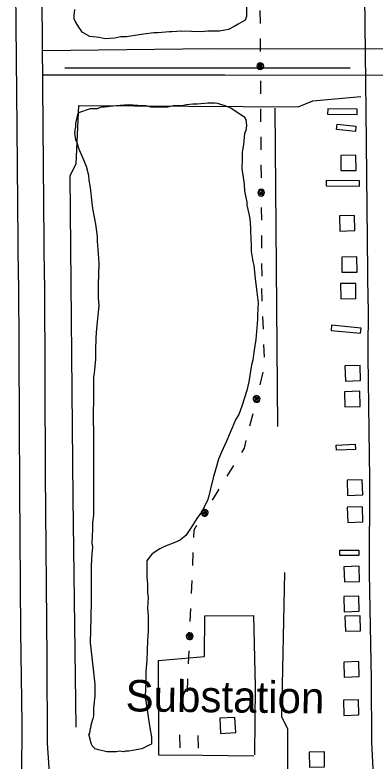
# Model space of a CAD drawing. Extents: x 3715084 to 3753216, y 488173 to 513963.
# Drawn here: x 3744682 to 3745633, y 500377 to 502348 of the extents above; entities that cross this region are included whole.
import ezdxf

# ---------------------------------------------------------------- set-up
doc = ezdxf.new("R2010")
doc.units = 0
for name, color, linetype in [('V-BLDG-OTLN', 7, 'Continuous'), ('V-GRID-MAJR', 7, 'Continuous'), ('V-ROAD-CNTR', 7, 'Continuous'), ('V-SITE-OTLN', 7, 'Continuous'), ('V-SITE-OTLN-IDEN', 7, 'Continuous'), ('V-SITE-VEGE', 7, 'Continuous'), ('V-TOPO-SHOR', 7, 'Continuous'), ('V-UTIL-LINE', 7, 'Continuous')]:
    doc.layers.add(name, color=color, linetype=linetype)

msp = doc.modelspace()

# ---------------------------------------------------------------- linework, layer by layer
at = {"layer": 'V-BLDG-OTLN'}
for points in [[(3745585.1, 502085), (3745585.3, 502099), (3745507.7, 502100.1), (3745507.5, 502086.1)], [(3745580.7, 502040.2), (3745530.9, 502045), (3745532.3, 502059), (3745582, 502054.1)], [(3745582.8, 501937.1), (3745582.3, 501977.1), (3745542.3, 501976.7), (3745542.8, 501936.7)], [(3745591.6, 501895.7), (3745591.7, 501909.7), (3745503.4, 501910.2), (3745503.4, 501896.2)], [(3745579.7, 501778.5), (3745578.5, 501818.5), (3745538.5, 501817.2), (3745539.7, 501777.2)], [(3745585.2, 501668.7), (3745584.8, 501708.7), (3745544.8, 501708.2), (3745545.2, 501668.3)], [(3745582.3, 501598.9), (3745581.9, 501638.9), (3745541.9, 501638.5), (3745542.3, 501598.5)], [(3745518.2, 501528.5), (3745516.8, 501514.6), (3745594.5, 501507.1), (3745595.8, 501521)], [(3745594.5, 501382.2), (3745593.3, 501422.2), (3745553.3, 501421), (3745554.5, 501381)], [(3745593.4, 501313.9), (3745592.2, 501353.9), (3745552.2, 501352.6), (3745553.4, 501312.7)], [(3745581.2, 501200.6), (3745531.2, 501198.1), (3745530.5, 501212.1), (3745580.4, 501214.6)], [(3745600.4, 501080.3), (3745599.1, 501120.3), (3745559.2, 501119), (3745560.4, 501079.1)], [(3745600.6, 501009.1), (3745599.4, 501049.1), (3745559.4, 501047.9), (3745560.7, 501007.9)], [(3745589.5, 500920.3), (3745539.5, 500920.4), (3745539.6, 500934.4), (3745589.6, 500934.3)], [(3745591.7, 500852), (3745590.5, 500892), (3745550.5, 500890.8), (3745551.8, 500850.8)], [(3745591.2, 500773.2), (3745590, 500813.2), (3745550, 500812), (3745551.3, 500772)], [(3745594.5, 500721.4), (3745593.3, 500761.3), (3745553.3, 500760.1), (3745554.6, 500720.1)], [(3745591.1, 500600.4), (3745589.8, 500640.3), (3745549.9, 500639.1), (3745551.1, 500599.1)], [(3745590.3, 500499.3), (3745589.1, 500539.3), (3745549.1, 500538.1), (3745550.4, 500498.1)], [(3745225.1, 500450.5), (3745265.1, 500452.6), (3745262.9, 500492.6), (3745223, 500490.4)], [(3745459.6, 500361.4), (3745499.6, 500362), (3745499, 500402), (3745459, 500401.4)]]:
    msp.add_lwpolyline(points, close=True, dxfattribs=at)
at = {"layer": 'V-GRID-MAJR'}
msp.add_spline([(3745765.6, 493921.1), (3745688, 499979.6), (3745610.5, 506040), (3745532.9, 512100.5), (3745532.9, 512102.4)], degree=3, dxfattribs=at)
at = {"layer": 'V-ROAD-CNTR'}
for points in [[(3745614.4, 501584.5), (3745609.3, 502094.9), (3745594.9, 503307.9)], [(3744760.2, 501647.7), (3744756.4, 502053.6), (3744748.8, 503046.6)], [(3744692, 501647.8), (3744688.4, 502051.3), (3744682.3, 502682.7)], [(3750937.5, 502331.6), (3750516.1, 502321.2), (3749662.2, 502298.8), (3748961.7, 502281.1), (3748474.7, 502267), (3748019.3, 502258.8), (3747405.6, 502256.7), (3746264.9, 502257.2), (3745199.4, 502258), (3744754.9, 502253.3)], [(3750938.3, 502263.7), (3750470.1, 502252.7), (3749253.5, 502218.2), (3748393.3, 502196), (3747817.7, 502188.3), (3747368.4, 502187.8), (3746917.3, 502187), (3745893.9, 502187.4), (3745236.7, 502188.9), (3744755.4, 502189.1)], [(3744692, 501647.8), (3744692.2, 501455.6), (3744694.3, 501095.2), (3744697.2, 500719.3), (3744700.3, 500477.9), (3744699.4, 500336.5)], [(3744760.2, 501647.7), (3744760.3, 501634.8), (3744762, 501135.9), (3744766.3, 500648.6), (3744767.2, 500424.7), (3744773.1, 500334)], [(3745614.4, 501584.6), (3745614.1, 501445), (3745617.7, 501123.1), (3745617.2, 500873.3), (3745622.1, 500593.4), (3745623.5, 500426.4), (3745625.9, 500374.4), (3745627.7, 500336.9), (3745627.6, 500302.1)]]:
    msp.add_lwpolyline(points, dxfattribs=at)
at = {"layer": 'V-SITE-OTLN'}
msp.add_lwpolyline([(3745313.1, 500390.2), (3745177.6, 500391.9), (3745062.5, 500393.5), (3745061.6, 500643.5), (3745182.3, 500653.6), (3745183.6, 500761.1), (3745312.3, 500761.9), (3745316.3, 500574), (3745314.3, 500394.1)], dxfattribs=at)
at = {"layer": 'V-SITE-VEGE'}
for points in [[(3745293.2, 502393.9), (3745293.2, 502344.8), (3745291.7, 502338.7), (3745290.1, 502334), (3745271.7, 502323.3), (3745260.9, 502317.2), (3745245.6, 502309.5), (3745236.4, 502307.9), (3745222.5, 502304.9), (3745191.8, 502304.9), (3745173.4, 502303.3), (3745122.7, 502304.9), (3745096.6, 502303.3), (3745090.5, 502303.3), (3745059.8, 502300.3), (3745049, 502300.3), (3745021.4, 502297.2), (3745004.5, 502294.1), (3744976.8, 502289.5), (3744961.5, 502289.5), (3744946.1, 502286.4), (3744920, 502284.9), (3744904.7, 502288), (3744880.1, 502291.1), (3744860.1, 502301.8), (3744855.5, 502309.5), (3744852.5, 502312.5), (3744841.7, 502329.4), (3744838.6, 502337.1), (3744838.6, 502346.3), (3744840.2, 502361.7)], [(3744850.9, 502089.9), (3744881.6, 502100.6), (3744900.1, 502100.6), (3744906.2, 502103.7), (3744910.8, 502105.2), (3744918.5, 502105.2), (3744949.2, 502108.3), (3744959.9, 502109.8), (3744983, 502111.4), (3745018.3, 502108.3), (3745027.5, 502108.3), (3745041.3, 502105.2), (3745085.9, 502105.2), (3745101.2, 502108.3), (3745122.7, 502108.3), (3745135, 502111.4), (3745151.9, 502112.9), (3745164.2, 502112.9), (3745191.8, 502116), (3745208.7, 502116), (3745216.4, 502114.4), (3745236.4, 502108.3), (3745241, 502106.8), (3745251.7, 502102.2), (3745287, 502079.1), (3745291.7, 502071.4), (3745293.2, 502056.1), (3745291.7, 502042.3), (3745288.6, 502034.6), (3745287, 502025.4), (3745285.5, 502005.4), (3745282.4, 501985.5), (3745282.4, 501967), (3745280.9, 501942.5), (3745287, 501901), (3745288.6, 501882.6), (3745294.7, 501853.4), (3745294.7, 501845.7), (3745299.3, 501822.7), (3745302.4, 501808.9), (3745303.9, 501785.8), (3745303.9, 501776.6), (3745305.5, 501738.2), (3745305.5, 501722.9), (3745310.1, 501696.7), (3745313.1, 501686), (3745316.2, 501652.2), (3745320.8, 501615.4), (3745323.9, 501587.7), (3745322.4, 501555.5), (3745322.4, 501543.2), (3745317.8, 501491), (3745313.1, 501457.2), (3745310.1, 501435.7), (3745307, 501423.4), (3745299.3, 501378.9), (3745294.7, 501355.8), (3745280.9, 501314.4), (3745273.2, 501292.9), (3745265.5, 501280.6), (3745250.2, 501245.3), (3745241, 501222.2), (3745227.1, 501193.1), (3745219.5, 501174.6), (3745213.3, 501153.1), (3745205.6, 501125.5), (3745198, 501096.3), (3745193.4, 501074.8), (3745190.3, 501065.6), (3745174.9, 501034.9), (3745162.6, 501018)], [(3745162.6, 501018), (3745153.4, 501004.2), (3745144.2, 500988.8), (3745133.5, 500973.5), (3745124.3, 500965.8), (3745118.1, 500961.2), (3745104.3, 500955), (3745076.7, 500944.3), (3745064.4, 500938.1), (3745044.4, 500924.3), (3745039.8, 500919.7), (3745030.6, 500905.9), (3745030.6, 500864.4), (3745032.1, 500844.5), (3745032.1, 500823), (3745033.7, 500809.1), (3745032.1, 500781.5), (3745033.7, 500761.5), (3745033.7, 500721.6), (3745032.1, 500695.5), (3745030.6, 500643.3), (3745027.5, 500614.1), (3745027.5, 500588), (3745026, 500548.1), (3745032.1, 500506.6), (3745035.2, 500488.2), (3745038.3, 500465.1), (3745042.9, 500440.6), (3745042.9, 500422.1), (3745038.3, 500420.6), (3745016.8, 500409.9), (3744992.2, 500405.3), (3744983, 500403.7), (3744973.8, 500403.7), (3744969.2, 500402.2), (3744958.4, 500403.7), (3744950.7, 500402.2), (3744924.6, 500402.2), (3744903.1, 500406.8), (3744893.9, 500409.9), (3744886.2, 500417.5), (3744883.2, 500425.2), (3744878.5, 500445.2), (3744877, 500446.7), (3744880.1, 500451.3), (3744881.6, 500463.6), (3744883.2, 500469.8), (3744883.2, 500472.8), (3744884.7, 500475.9), (3744887.8, 500488.2), (3744889.3, 500491.3), (3744890.8, 500500.5), (3744890.8, 500517.4), (3744893.9, 500549.6), (3744893.9, 500580.3), (3744881.6, 500690.9), (3744883.2, 500756.9), (3744884.7, 500799.9), (3744884.7, 500893.6), (3744886.2, 500924.3), (3744887.8, 500942.7), (3744886.2, 500953.5), (3744887.8, 500988.8), (3744887.8, 501007.2), (3744890.8, 501027.2), (3744890.8, 501248.3), (3744889.3, 501276), (3744889.3, 501288.3), (3744890.8, 501338.9), (3744890.8, 501391.2), (3744892.4, 501401.9), (3744895.4, 501438.8), (3744895.4, 501461.8), (3744897, 501495.6), (3744898.5, 501520.1), (3744904.7, 501580), (3744903.1, 501601.5), (3744903.1, 501635.3), (3744904.7, 501692.1), (3744903.1, 501716.7), (3744900.1, 501750.5), (3744900.1, 501762.8), (3744895.4, 501795), (3744892.4, 501813.5), (3744887.8, 501836.5), (3744886.2, 501851.9), (3744881.6, 501891.8), (3744878.6, 501911.7), (3744877, 501924), (3744870.9, 501947.1), (3744864.7, 501962.4), (3744850.9, 501994.7), (3744847.8, 502007), (3744846.3, 502010), (3744843.2, 502017.7), (3744840.2, 502036.1), (3744841.7, 502048.4), (3744843.2, 502051.5), (3744843.2, 502060.7), (3744849.4, 502088.3), (3744850.9, 502089.9)]]:
    msp.add_lwpolyline(points, dxfattribs=at)
at = {"layer": 'V-TOPO-SHOR'}
for p, q in [((3745566.7, 502207), (3744813.6, 502207)), ((3745367.8, 502101.3), (3745375.5, 501260.9))]:
    msp.add_line(p, q, dxfattribs=at)
for points in [[(3744843.5, 500466.7), (3744835.8, 501072), (3744828.1, 501924), (3744843.5, 501954.8), (3744851.3, 502109), (3745429.5, 502105.1), (3745468.1, 502120.6), (3745595.3, 502132.1)], [(3745518.2, 500308.7), (3745475.8, 500339.5), (3745402.5, 500354.9), (3745402.5, 500462.9), (3745387.1, 500493.7), (3745394.8, 500875.4)]]:
    msp.add_lwpolyline(points, dxfattribs=at)
at = {"layer": 'V-UTIL-LINE'}
for points in [[(3745328.8, 502359.5), (3745329.1, 502325.5)], [(3745329.3, 502285.5), (3745329.6, 502251.5)], [(3745329.8, 502212.5), (3745332.2, 502214.1), (3745330, 502214.9), (3745327.8, 502213.3), (3745328.1, 502210.4), (3745331.5, 502210.2), (3745334.9, 502213.5), (3745333.1, 502217.3), (3745328.4, 502218.6), (3745325, 502215.5), (3745324.1, 502211.1), (3745327.2, 502207.4), (3745332.7, 502207.2), (3745338.8, 502212.5), (3745338.1, 502216), (3745336.2, 502218.9), (3745333.2, 502220.8), (3745329.8, 502221.5), (3745326.3, 502220.8), (3745323.4, 502218.8), (3745321.5, 502215.8), (3745320.8, 502212.4), (3745321.5, 502209), (3745323.5, 502206.1), (3745326.4, 502204.1), (3745329.9, 502203.5), (3745333.3, 502204.2), (3745336.2, 502206.1), (3745338.2, 502209.1), (3745338.8, 502212.5)], [(3745330.1, 502173.5), (3745330.3, 502139.5)], [(3745330.6, 502099.5), (3745330.8, 502065.5)], [(3745331.1, 502025.5), (3745331.3, 501991.5)], [(3745331.6, 501951.5), (3745331.8, 501917.5)], [(3745332.1, 501878.5), (3745334.5, 501880.1), (3745332.3, 501880.9), (3745330.1, 501879.3), (3745330.4, 501876.4), (3745333.8, 501876.2), (3745337.2, 501879.5), (3745335.4, 501883.4), (3745330.7, 501884.6), (3745327.3, 501881.5), (3745326.4, 501877.2), (3745329.5, 501873.5), (3745335, 501873.2), (3745341.1, 501878.5), (3745340.4, 501882), (3745338.4, 501884.9), (3745335.5, 501886.8), (3745332.1, 501887.5), (3745328.6, 501886.8), (3745325.7, 501884.8), (3745323.8, 501881.9), (3745323.1, 501878.4), (3745323.8, 501875), (3745325.8, 501872.1), (3745328.7, 501870.1), (3745332.2, 501869.5), (3745335.6, 501870.2), (3745338.5, 501872.1), (3745340.5, 501875.1), (3745341.1, 501878.5)], [(3745332.4, 501839.5), (3745332.6, 501805.5)], [(3745332.9, 501765.5), (3745333.1, 501731.5)], [(3745333.4, 501691.5), (3745333.6, 501657.5)], [(3745335.2, 501591.8), (3745333.9, 501625.8)], [(3745338, 501517.9), (3745336.7, 501551.8)], [(3745340.8, 501443.9), (3745339.5, 501477.9)], [(3745329.5, 501371.4), (3745337.7, 501404.4)], [(3745320.2, 501333.6), (3745317.5, 501332.5), (3745319.4, 501331.2), (3745321.9, 501332.3), (3745322.3, 501335.2), (3745319.1, 501336.1), (3745315, 501333.8), (3745315.8, 501329.6), (3745320, 501327.2), (3745324.1, 501329.4), (3745326.1, 501333.4), (3745324, 501337.8), (3745318.7, 501339.4), (3745311.4, 501335.7), (3745311.3, 501332.2), (3745312.5, 501328.9), (3745314.8, 501326.3), (3745318, 501324.8), (3745321.5, 501324.7), (3745324.8, 501325.9), (3745327.4, 501328.2), (3745328.9, 501331.4), (3745329.1, 501334.9), (3745327.9, 501338.2), (3745325.5, 501340.8), (3745322.3, 501342.3), (3745318.8, 501342.5), (3745315.5, 501341.3), (3745312.9, 501338.9), (3745311.4, 501335.7)], [(3745302.6, 501262.7), (3745310.8, 501295.7)], [(3745281.1, 501192.4), (3745288.1, 501203.7), (3745293, 501223.9)], [(3745242.3, 501129.4), (3745260.2, 501158.4)], [(3745203.5, 501066.4), (3745221.4, 501095.4)], [(3745183.1, 501033.2), (3745180.2, 501033), (3745181.7, 501031.2), (3745184.4, 501031.4), (3745185.6, 501034.1), (3745182.8, 501036), (3745178.3, 501035), (3745177.7, 501030.8), (3745181, 501027.2), (3745185.6, 501028.1), (3745188.7, 501031.3), (3745188, 501036), (3745183.5, 501039.2), (3745175.4, 501037.9), (3745174.2, 501034.6), (3745174.3, 501031.1), (3745175.8, 501027.9), (3745178.4, 501025.5), (3745181.7, 501024.3), (3745185.2, 501024.4), (3745188.4, 501025.9), (3745190.8, 501028.5), (3745192, 501031.8), (3745191.9, 501035.3), (3745190.4, 501038.5), (3745187.8, 501040.9), (3745184.5, 501042.1), (3745181, 501041.9), (3745177.8, 501040.5), (3745175.4, 501037.9)], [(3745154.5, 500968.1), (3745155.3, 500988.1), (3745162.6, 501000)], [(3745151.4, 500894.1), (3745152.8, 500928.1)], [(3745148.3, 500820.2), (3745149.7, 500854.2)], [(3745145.2, 500746.3), (3745146.6, 500780.2)], [(3745143.6, 500707.3), (3745141.1, 500705.8), (3745143.3, 500704.9), (3745145.6, 500706.4), (3745145.4, 500709.3), (3745142, 500709.6), (3745138.5, 500706.5), (3745140.1, 500702.6), (3745144.7, 500701.1), (3745148.2, 500704), (3745149.4, 500708.3), (3745146.5, 500712.2), (3745141, 500712.7), (3745134.6, 500707.7), (3745135.1, 500704.2), (3745137, 500701.2), (3745139.8, 500699.1), (3745143.2, 500698.3), (3745146.7, 500698.9), (3745149.7, 500700.7), (3745151.7, 500703.5), (3745152.6, 500706.9), (3745152, 500710.4), (3745150.2, 500713.4), (3745147.4, 500715.5), (3745144, 500716.3), (3745140.5, 500715.8), (3745137.5, 500713.9), (3745135.4, 500711.1), (3745134.6, 500707.7)], [(3745140.5, 500634.4), (3745142, 500668.3)], [(3745137.4, 500560.4), (3745138.9, 500594.4)], [(3745116.9, 500446.9), (3745117.1, 500412.9)], [(3745165.2, 500445.4), (3745166.2, 500411.4)]]:
    msp.add_lwpolyline(points, dxfattribs=at)

# ---------------------------------------------------------------- texts
at = {"layer": 'V-SITE-OTLN-IDEN'}
msp.add_text('Substation', height=83, rotation=359.3669, dxfattribs=at).set_placement((3744974, 500508.9))

doc.saveas('drawing.dxf')
